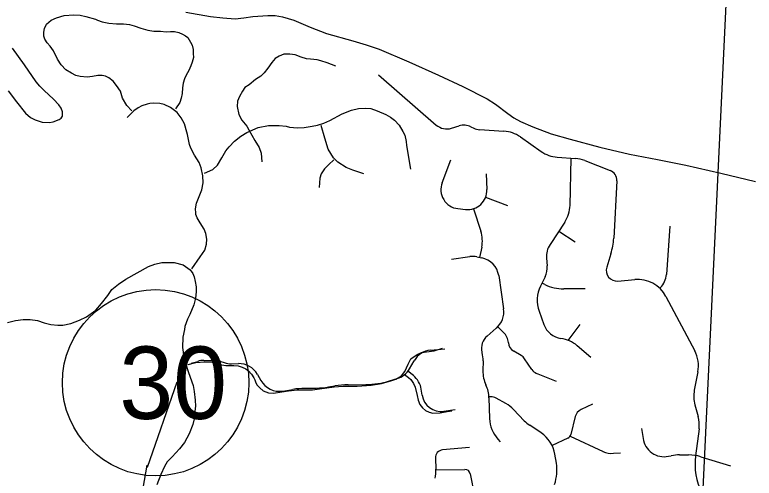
# Model space of a CAD drawing. Extents: x 1219626 to 1426462, y 456797 to 752399.
# Drawn here: x 1363929 to 1370872, y 510599 to 514953 of the extents above; entities that cross this region are included whole.
import ezdxf

# ---------------------------------------------------------------- set-up
doc = ezdxf.new("R2010")
doc.units = 0
for name, color, linetype in [('County Boundary', 7, 'Continuous'), ('Islands Coastal', 7, 'Continuous'), ('Local Roads Paved', 7, 'Continuous'), ('Planning Number US Highways', 7, 'Continuous'), ('Uninventoried Roads and Features', 7, 'Continuous')]:
    doc.layers.add(name, color=color, linetype=linetype)

msp = doc.modelspace()

# ---------------------------------------------------------------- linework, layer by layer
at = {"layer": 'County Boundary'}
msp.add_line((1372364.3, 552396), (1370175.6, 505945.3), dxfattribs=at)
at = {"layer": 'Islands Coastal'}
for points in [[(1365534.6, 514977.8), (1365765.8, 514937.1), (1365881.4, 514922.8), (1365997.1, 514914.2), (1366081.4, 514922.7), (1366165.8, 514936.1), (1366304.1, 514945.8), (1366373.3, 514944.7), (1366441.7, 514934.1), (1366548.1, 514900.9), (1366702, 514837.3), (1366856.6, 514777.3), (1367104.6, 514706.3), (1367228.7, 514670.3), (1367350.8, 514628.4), (1367630.6, 514511.8), (1367906.6, 514386.2), (1368136.2, 514277.5), (1368363.1, 514163.9), (1368443.9, 514113.7), (1368557.9, 514026.3), (1368616.4, 513984.8), (1368678.7, 513949.5), (1368792.5, 513899.3), (1368967, 513835.5), (1369145.2, 513782.8), (1369422.3, 513709.5), (1369701, 513643.9), (1369965.1, 513592.7), (1370229, 513540.6), (1370556.9, 513465.1), (1370884, 513385.8)], [(1363867.3, 514237.4), (1363946.9, 514133.3), (1364030, 514029), (1364077.5, 513987.9), (1364119.8, 513965.4), (1364188, 513945.2), (1364254.3, 513941.6), (1364290, 513947.3), (1364345.2, 513967.6), (1364366, 513982.8), (1364377.4, 514001.2), (1364378.4, 514040.7), (1364364.8, 514075.4), (1364344.2, 514105.8), (1364294.3, 514159.2), (1364205.4, 514240.2), (1364163.6, 514281.2), (1364129.3, 514322.7), (1364019.8, 514481), (1363909, 514638.3)]]:
    msp.add_lwpolyline(points, dxfattribs=at)
at = {"layer": 'Local Roads Paved'}
for p, q in [((1367344.2, 514389.6), (1367886.6, 513916.7)), ((1368030.2, 513886.7), (1368101, 513909)), ((1368211.2, 513901), (1368238.2, 513887.9)), ((1368294.1, 513873.3), (1368522.5, 513859.1)), ((1368676, 513805.4), (1368871.3, 513668.7)), ((1369022.5, 513615.1), (1369192.7, 513603.3)), ((1369142.5, 513162.1), (1369153.2, 513606)), ((1367942.2, 513374.8), (1368024.7, 513588.9)), ((1369280.6, 513583.6), (1369518.1, 513491.2)), ((1368354.9, 513458.2), (1368361.9, 513310.5)), ((1369581.7, 513392.7), (1369553.2, 512855)), ((1368350.3, 513238.2), (1368557, 513159.8)), ((1368090.2, 513131.2), (1368162.2, 513123.2)), ((1368237.1, 513130.7), (1368304.8, 512920.2)), ((1369093.2, 513004.5), (1368954.6, 512793.9)), ((1369038.2, 512920.9), (1369190.1, 512820.8)), ((1370080.9, 512965.5), (1370047.1, 512513)), ((1368313.4, 512769.5), (1368294.1, 512673.2)), ((1369526.4, 512707), (1369486.7, 512580.5)), ((1368030.4, 512658.2), (1368202.8, 512680.7)), ((1368267.9, 512678.5), (1368314.1, 512669.3)), ((1368922.3, 512667.3), (1368928.3, 512595.4)), ((1368472.7, 512502.3), (1368518.7, 512189.8)), ((1368907.9, 512489.4), (1368865.1, 512403.7)), ((1368905.2, 512419.7), (1368879.5, 512432.6)), ((1369591, 512450.9), (1369751.4, 512465.3)), ((1369283.4, 512377.5), (1369084, 512377.5)), ((1369992, 512389.5), (1369985.9, 512383.1)), ((1370043.5, 512306.7), (1370313.6, 511795.4)), ((1368851.3, 512167.8), (1368896.7, 512041.9)), ((1368450.6, 512008.4), (1368363.9, 511934.5)), ((1368518.6, 511968.1), (1368464.2, 512021.1)), ((1369125.5, 511893.8), (1369236.8, 512041.6)), ((1368563.6, 511871.2), (1368563.5, 511872.6)), ((1367832.4, 511801.4), (1367966.6, 511815.3)), ((1368682.9, 511752.5), (1368613.4, 511792.5)), ((1369339.4, 511733.6), (1369209.4, 511843.6)), ((1368315.7, 511784), (1368317, 511778.7)), ((1365586.9, 511678.5), (1365646.7, 511696.9)), ((1365705.3, 511705.6), (1365800.9, 511705.6)), ((1365864.2, 511695.3), (1365896.1, 511684.7)), ((1365963.7, 511674.5), (1366028.8, 511675.8)), ((1367635.1, 511625.9), (1367680.2, 511703.2)), ((1368325.9, 511700.2), (1368324.2, 511608.9)), ((1368783.2, 511620.9), (1368716.3, 511721.3)), ((1367671.4, 511563.4), (1367620, 511603.5)), ((1369014.9, 511506.1), (1368827.9, 511584)), ((1370342.9, 511598.6), (1370309.5, 511424.8)), ((1366206.9, 511574.7), (1366239.9, 511516.6)), ((1367447.1, 511513.1), (1367520.2, 511535.2)), ((1366651.3, 511443.4), (1366761.2, 511445.7)), ((1366875.7, 511456.4), (1366935.3, 511466.4)), ((1367058.4, 511477.2), (1367224.3, 511479)), ((1366445.7, 511418), (1366540.9, 511433.3)), ((1367754, 511380.1), (1367746.3, 511434)), ((1368396.3, 511363), (1368381.1, 511362.2)), ((1368381.4, 511355.4), (1368386.8, 511159.5)), ((1368540.6, 511300.1), (1368449.9, 511350.5)), ((1368065.4, 511242), (1367956.3, 511227.2)), ((1368712.5, 511139), (1368612.4, 511244.4)), ((1369354.7, 511294.3), (1369246.6, 511245.1)), ((1370315, 511288.3), (1370345, 511179.6)), ((1369190.8, 511177.7), (1369150, 511009.9)), ((1368870.8, 511024.5), (1368763.6, 511096)), ((1369815.1, 511065.2), (1369828.3, 510972.4)), ((1370353.5, 511061.6), (1370321.1, 510808.1)), ((1368464.7, 510966.1), (1368487.5, 510941)), ((1369123.1, 510976.7), (1368974.6, 510905.1)), ((1369142.6, 510993.3), (1369452.1, 510850.7)), ((1368199.1, 510888.1), (1367946.4, 510865.1)), ((1369014.4, 510739.3), (1369000.2, 510824.3)), ((1369549.6, 510832.8), (1369617.6, 510837.5)), ((1367878.2, 510786.8), (1367883.2, 510683.2)), ((1370065.6, 510804.6), (1370093.4, 510810.2)), ((1370171.9, 510817.9), (1370254.9, 510817.9)), ((1370372, 510800.4), (1370649.9, 510715.3)), ((1367883.4, 510677.2), (1368155.6, 510681.3)), ((1368205.4, 510640.8), (1368314.9, 510075.6))]:
    msp.add_line(p, q, dxfattribs=at)
for points in [[(1365028.4, 514050.3), (1364980.7, 514099.8), (1364942.2, 514167.7), (1364921.4, 514235), (1364884.7, 514288.2), (1364853.5, 514330.4), (1364811.9, 514360.4), (1364781.9, 514376.3), (1364751.3, 514382.4), (1364708.5, 514381.8), (1364659, 514372.6), (1364608.2, 514366.5), (1364542.8, 514371.4), (1364503.6, 514382.4), (1364460.8, 514402.6), (1364409.5, 514434.4), (1364364.8, 514483.3), (1364330, 514535.9), (1364292, 514612.4), (1364262.7, 514657), (1364232.1, 514688.8), (1364211.3, 514721.9), (1364201.5, 514752.4), (1364201.5, 514789.1), (1364207, 514824.6), (1364227.8, 514863.7), (1364271.8, 514903.5), (1364320.8, 514924.3), (1364392.9, 514944.5), (1364485.3, 514952.4), (1364544.6, 514948.1), (1364595.4, 514937.7), (1364686.5, 514910.2), (1364706.1, 514902.3), (1364750.7, 514887.6), (1364813.7, 514874.1), (1364884.1, 514866.8), (1364950.7, 514866.2), (1365007, 514861.9), (1365051, 514849.1), (1365111.6, 514827.7), (1365178.9, 514809.3), (1365235.1, 514798.9), (1365296.3, 514797.1), (1365351.3, 514793.4), (1365390.5, 514795.2), (1365428.4, 514795.2), (1365468.2, 514785.5), (1365503.6, 514770.8), (1365531.8, 514754.3), (1365552.6, 514737.8), (1365580.7, 514696.2), (1365594.1, 514668), (1365605.2, 514625.2), (1365605.2, 514588.5), (1365605.8, 514550.6), (1365594.8, 514508.4), (1365583.7, 514472.9), (1365563, 514429.5), (1365539.7, 514386.7), (1365523.8, 514350), (1365511, 514309.6), (1365504.2, 514266.8), (1365500.6, 514212.4), (1365492.6, 514170.2), (1365478.6, 514128), (1365439.4, 514069.3)], [(1366944.6, 514469.9), (1366862.6, 514500.4), (1366803.9, 514520), (1366768.4, 514529.8), (1366704.8, 514535.9), (1366666.9, 514539.6), (1366618, 514555.5), (1366561.7, 514575.1), (1366510.3, 514582.4), (1366455.3, 514581.2), (1366412.5, 514565.3), (1366373.3, 514540.8), (1366341.5, 514502.9), (1366304.8, 514450.3), (1366271.8, 514407.5), (1366240, 514375.7), (1366189.9, 514345.1), (1366128.7, 514293.7), (1366090.8, 514269.3), (1366066.3, 514233.8), (1366039.4, 514184.9), (1366021, 514140.8), (1366018.6, 514091.9), (1366032.1, 514017.3), (1366062.6, 513961), (1366107.9, 513907.2), (1366127.5, 513871.7), (1366182.5, 513772.6), (1366224.1, 513705.4), (1366242.5, 513654), (1366248.6, 513569.6)], [(1365591.1, 512564.7), (1365670.6, 512679.1), (1365712.2, 512742.7), (1365729.9, 512798.3), (1365733, 512846), (1365723.2, 512896.8), (1365708.5, 512937.2), (1365687.1, 512973.9), (1365659, 513014.2), (1365640.6, 513044.2), (1365629, 513076.6), (1365628.4, 513091.9), (1365624.7, 513129.2), (1365635.1, 513182.4), (1365659, 513244.2), (1365687.1, 513309.6), (1365698.7, 513374.5), (1365696.3, 513441.1), (1365679.2, 513514.5), (1365659, 513564.7), (1365616.8, 513632.6), (1365581.3, 513699.2), (1365569.1, 513735.3), (1365549.5, 513827.1), (1365544.6, 513850.9), (1365523.8, 513927.4), (1365492.6, 513984.3), (1365454.1, 514035.6), (1365392.9, 514081.5), (1365330.5, 514109), (1365290.2, 514120.6), (1365233.3, 514123.1), (1365198.4, 514120), (1365172.1, 514113.3), (1365120.8, 514096.8), (1365087.1, 514077.2), (1365048, 514049.7), (1364985, 513986.1)], [(1365709.1, 513465), (1365789.9, 513499.9), (1365833.3, 513539), (1365872.4, 513609.3), (1365912.2, 513676), (1365941.5, 513713.3), (1365992.9, 513764.1), (1366051, 513811.8), (1366108.5, 513846.6), (1366213.7, 513893.1), (1366311, 513910.9), (1366411.3, 513910.9), (1366477.3, 513904.7), (1366507.9, 513897.4), (1366585, 513891.9), (1366647.3, 513893.7), (1366720.1, 513904.7), (1366772.1, 513916.4), (1366831.4, 513935.3), (1366887.1, 513960.4), (1367004.5, 514022.2), (1367089.5, 514055.8), (1367155, 514073.5), (1367219.2, 514074.2), (1367273, 514071.1), (1367330.5, 514050.9), (1367413.7, 514014.8), (1367458.3, 513990.4), (1367495, 513963.5), (1367538.5, 513916.4), (1367572.7, 513857), (1367591.1, 513820.3), (1367603.9, 513762.2), (1367606.3, 513724.9), (1367645.5, 513503.5)], [(1367207.6, 513459.5), (1367104.8, 513491.3), (1367040, 513517), (1366962.9, 513567.1), (1366921.3, 513608.7), (1366872.4, 513690.7), (1366839.4, 513792.2), (1366806.4, 513912.1)], [(1366923.8, 513590.4), (1366877.3, 513546.3), (1366836.9, 513506), (1366806.4, 513459.5), (1366792.9, 513419.1), (1366788, 513329.8)], [(1363861.5, 512062), (1363937.3, 512080.3), (1364007, 512090.1), (1364073.1, 512090.1), (1364144, 512079.1), (1364206.4, 512058.3), (1364267.6, 512042.4), (1364332.4, 512036.3), (1364381.3, 512037.5), (1364454.7, 512053.4), (1364536.7, 512082.8), (1364602.7, 512115.8), (1364689.6, 512178.2), (1364743.4, 512241.8), (1364802.1, 512313.9), (1364840, 512371.4), (1364902.4, 512421.6), (1364972.1, 512468.1), (1365185, 512587.9), (1365243.7, 512611.2), (1365311, 512625.9), (1365374.6, 512625.9), (1365427.2, 512624.6), (1365509.1, 512603.8), (1365577.6, 512557.4), (1365599.7, 512520.7), (1365613.1, 512491.3), (1365622.9, 512448.5), (1365632.7, 512395.9), (1365633.9, 512350.6), (1365625.3, 512289.5), (1365610.7, 512227.1), (1365572.7, 512137.8), (1365550.7, 512092.5), (1365527.5, 512025.3), (1365521.4, 511994.7), (1365507.9, 511922.5), (1365504.2, 511828.3), (1365517.7, 511735.4), (1365532.4, 511680.3), (1365560.5, 511593.5), (1365603.3, 511471.1), (1365614.3, 511414.9), (1365624.1, 511331.7), (1365625.3, 511276.7), (1365620.4, 511227.7), (1365619.2, 511181.2), (1365600.9, 511104.2), (1365566.6, 511014.9), (1365522.6, 510935.4), (1365476.1, 510875.4), (1365406.4, 510799.6), (1365361.1, 510751.9), (1365334.2, 510707.9), (1365300, 510634.5), (1365263.3, 510536.6)], [(1365557.5, 511668.7), (1365630.8, 511685.8), (1365713.4, 511693.2), (1365781.3, 511687.7), (1365854.1, 511666.9), (1365911.6, 511657.7), (1365985, 511657.7), (1366026.6, 511655.2), (1366064.5, 511643), (1366099.9, 511625.9), (1366123.8, 511606.3), (1366151.3, 511577), (1366174.6, 511543.3), (1366183.7, 511521.9), (1366192.9, 511496.2), (1366206.4, 511471.8), (1366229, 511447.3), (1366261.4, 511421), (1366311, 511401.4), (1366358.7, 511399), (1366435.7, 511410.6), (1366498.1, 511421), (1366581.9, 511429.6), (1366655.9, 511427.7), (1366724.4, 511429.6), (1366791.7, 511438.7), (1366929.3, 511456.5), (1367010.6, 511465), (1367144.6, 511463.2), (1367276.1, 511471.8), (1367373.9, 511487.7), (1367459.6, 511514.6), (1367506.6, 511529.3), (1367559.9, 511562.3), (1367592.3, 511600.2), (1367622.2, 511669.9), (1367649.2, 511719.5), (1367707.3, 511761.7), (1367748.2, 511778.8), (1367868.1, 511796.5), (1367945.8, 511819.2)], [(1367588, 511574.5), (1367624.7, 511545.8), (1367647.3, 511525), (1367671.8, 511487.7), (1367689.5, 511452.8), (1367706.6, 511375.1), (1367716.4, 511332.9), (1367733.6, 511290.1), (1367756.2, 511260.1), (1367785.5, 511236.3), (1367820.4, 511218.6), (1367854.7, 511209.4), (1367921.9, 511213), (1367990.4, 511226.5), (1368033.9, 511233.2)]]:
    msp.add_lwpolyline(points, dxfattribs=at)
for centre, radius, start, end in [((1367985.2, 514029.8), 150, 228.92008, 287.45597), ((1368146, 513765.9), 150, 64.21905, 107.45597), ((1368303.4, 514023), 150, 244.21905, 266.44643), ((1368503.9, 513559.7), 300, 54.99403, 86.44643), ((1369043.4, 513914.4), 300, 234.99403, 266.00703), ((1369171.8, 513304), 300, 68.73946, 86.00703), ((1369481.8, 513398), 100, 356.96423, 68.73946), ((1368110.1, 513310.1), 180, 158.9262, 263.65655), ((1368182, 513302.1), 180, 263.65655, 2.68239), ((1368842.6, 513169.4), 300, 326.64727, 358.6137), ((1368019.2, 512828.4), 300, 348.68435, 17.82177), ((1368954, 512886.8), 600, 342.5613, 356.96424), ((1369121.6, 512683.9), 200, 146.64727, 184.76119), ((1368228.7, 512482.4), 200, 78.68435, 97.43522), ((1368274.8, 512473.1), 200, 8.37896, 78.68435), ((1368729, 512578.8), 200, 333.44682, 4.76119), ((1369582.1, 512550.5), 100, 162.5613, 275.13084), ((1369847.7, 512527.9), 200, 316.2018, 355.72637), ((1369084, 512777.5), 400, 243.44682, 270), ((1369778.2, 512166.5), 300, 27.84739, 95.13084), ((1369133.5, 512269.6), 300, 153.44682, 199.84573), ((1368320.9, 512160.6), 200, 310.44075, 8.37897), ((1369084.8, 512109.8), 200, 199.84573, 262.04093), ((1368461.2, 511820.4), 150, 130.44074, 194.02926), ((1368414, 511860.6), 150, 4.57156, 45.76342), ((1368663.3, 511879.2), 100, 184.57156, 240.08408), ((1369015.6, 511614.6), 300, 49.749, 82.04093), ((1367853, 511602.5), 200, 95.90918, 149.75648), ((1370048.3, 511655.3), 300, 349.11998, 27.84739), ((1368026, 511706), 300, 358.89886, 14.02926), ((1368633.1, 511665.8), 100, 33.67638, 60.08408), ((1365705.3, 511505.6), 200, 90, 107.01259), ((1365800.9, 511505.6), 200, 71.55614, 90), ((1365959.4, 511874.4), 200, 251.55614, 271.2195), ((1366033, 511475.9), 200, 29.61099, 91.21951), ((1367462.3, 511726.6), 200, 286.80659, 329.75648), ((1368624.1, 511603.1), 300, 178.89886, 205.26793), ((1368866.4, 511676.3), 100, 213.67638, 247.3696), ((1366413.8, 511615.4), 200, 209.61099, 279.16701), ((1367548.3, 511405.7), 200, 8.12595, 52.01279), ((1366744.2, 512245.5), 800, 271.21951, 279.46714), ((1367066.9, 510677.3), 800, 90.60982, 99.46714), ((1367215.8, 512278.9), 800, 270.60982, 286.80659), ((1368081.5, 511347), 300, 1.59032, 25.26793), ((1366668.3, 510643.5), 800, 91.2195, 99.16701), ((1367932.2, 511405.6), 180, 188.12595, 277.69999), ((1370604.1, 511368.2), 300, 169.11998, 195.45359), ((1368401.3, 511263.1), 100, 60.93278, 92.89885), ((1368394.9, 511037.9), 300, 43.51637, 60.93278), ((1369288, 511154.1), 100, 114.45513, 166.33551), ((1370055.9, 511099.6), 300, 352.71478, 15.45359), ((1368686.7, 511167.9), 300, 181.59032, 222.2589), ((1368930.1, 511345.6), 300, 223.51637, 236.29622), ((1368704.3, 510775), 300, 9.45751, 56.29622), ((1369101.4, 511021.7), 50, 295.71522, 346.3355), ((1370026.3, 511000.7), 200, 188.12595, 281.31564), ((1367953.2, 510790.4), 75, 95.197, 182.72496), ((1369535.8, 511032.3), 200, 245.25218, 273.94722), ((1370171.9, 510417.9), 400, 90, 101.31564), ((1370254.9, 510417.9), 400, 72.97116, 90), ((1370916.2, 510732), 600, 172.71478, 206.82209), ((1367583.5, 510668.9), 300, 346.51073, 2.72496), ((1368619.8, 510673.6), 400, 340.50689, 9.45751), ((1368156.4, 510631.3), 50, 10.96255, 90.88048)]:
    msp.add_arc(centre, radius, start, end, dxfattribs=at)
at = {"layer": 'Planning Number US Highways'}
msp.add_circle((1365251.8, 511496.1), 875, dxfattribs=at)
at = {"layer": 'Uninventoried Roads and Features'}
for points in [[(1365449.3, 511500.8), (1365171.4, 510700.8)], [(1365075.1, 510165.3), (1365171.4, 510720.1)]]:
    msp.add_lwpolyline(points, dxfattribs=at)

# ---------------------------------------------------------------- texts
at = {"layer": 'Planning Number US Highways'}
msp.add_text('30', height=680, dxfattribs=at).set_placement((1364910.6, 511156.1))

doc.saveas('drawing.dxf')
